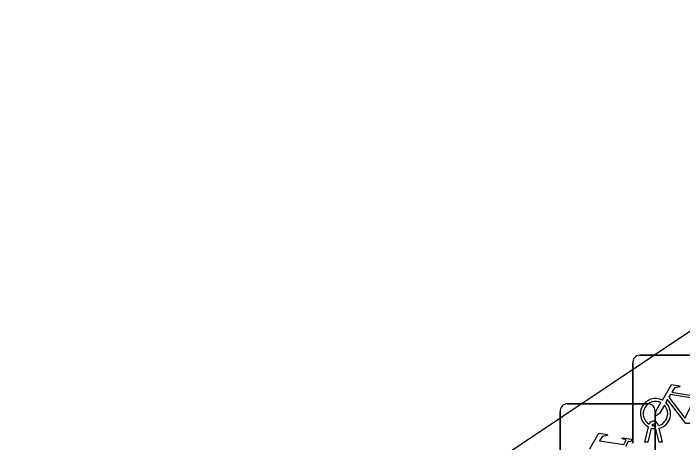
# Model space of a CAD drawing. Extents: x 161087 to 161922, y 382574 to 383873.
# Drawn here: x 161710.99 to 161718.03, y 383040.9 to 383045.42 of the extents above; entities that cross this region are included whole.
import ezdxf

# ---------------------------------------------------------------- set-up
doc = ezdxf.new("R2010")
doc.units = 0
doc.layers.add('IMGEO_Fietsenrek', color=7, linetype='Continuous')
doc.layers.add('IMGEO_Rijbaan_lokaal_open', color=7, linetype='Continuous')

msp = doc.modelspace()

# ---------------------------------------------------------------- linework, layer by layer
at = {"layer": 'IMGEO_Fietsenrek'}
for p, q in [((161717.5809, 383041.8215), (161718.4218, 383041.8215)), ((161718.4218, 383041.8215), (161717.5809, 383041.8215)), ((161717.5065, 383040.8969), (161717.5065, 383041.7378)), ((161717.5065, 383041.7378), (161717.5065, 383040.8969)), ((161716.8189, 383041.3105), (161717.6598, 383041.3105)), ((161717.6598, 383041.3105), (161716.8189, 383041.3105)), ((161716.7445, 383040.3859), (161716.7445, 383041.2268)), ((161716.7445, 383041.2268), (161716.7445, 383040.3859)), ((161717.7435, 383041.2361), (161717.7435, 383040.3952)), ((161717.7435, 383040.3952), (161717.7435, 383041.2361)), ((161717.6335, 383040.9063), (161717.6718, 383041.0663)), ((161717.7022, 383041.0541), (161717.6669, 383040.9063)), ((161717.7439, 383041.0779), (161717.7429, 383041.0822)), ((161717.785, 383040.9063), (161717.7511, 383041.048)), ((161717.7746, 383041.0894), (161717.7764, 383041.0815)), ((161717.7834, 383041.0523), (161717.8184, 383040.9063)), ((161717.6669, 383040.9063), (161717.6335, 383040.9063)), ((161717.8184, 383040.9063), (161717.785, 383040.9063))]:
    msp.add_line(p, q, dxfattribs=at)
for points in [[(161717.8191, 383041.3482), (161717.9138, 383041.5117), (161718, 383041.4979), (161718.0017, 383041.4892), (161717.9456, 383041.4783), (161717.9194, 383041.433), (161718.1746, 383041.3922)], [(161718.1617, 383041.367), (161717.9049, 383041.408), (161717.8882, 383041.3792), (161718.0552, 383041.1589), (161718.1617, 383041.367)], [(161718.1148, 383041.1035), (161718.0651, 383041.1036), (161717.8744, 383041.3553), (161717.8554, 383041.3225)], [(161717.8398, 383041.2957), (161717.7882, 383041.2065), (161717.7483, 383041.1805), (161717.7495, 383041.228), (161717.804, 383041.3222)], [(161717.0571, 383040.8372), (161717.1518, 383041.0007), (161717.238, 383040.9869), (161717.2397, 383040.9782), (161717.1836, 383040.9673), (161717.1574, 383040.922), (161717.4126, 383040.8812)], [(161717.4126, 383040.8812), (161717.4376, 383040.93), (161717.4325, 383040.934), (161717.4093, 383040.9377), (161717.3966, 383040.9452), (161717.3956, 383040.9483), (161717.3978, 383040.9529), (161717.4926, 383040.9378), (161717.4949, 383040.9275), (161717.4855, 383040.9151), (161717.4731, 383040.9087), (161717.4586, 383040.9149), (161717.4312, 383040.8602)]]:
    msp.add_lwpolyline(points, dxfattribs=at)
for centre, radius, start, end in [((161717.5842, 383041.7436), 0.0779, 92.4484, 184.28452), ((161717.5842, 383041.7436), 0.0779, 92.4484, 184.28452), ((161717.7461, 383041.2069), 0.159, 62.67661, 242.13685), ((161717.7461, 383041.2069), 0.129, 63.31916, 238.90302), ((161716.8222, 383041.2326), 0.0779, 92.4484, 184.28452), ((161716.8222, 383041.2326), 0.0779, 92.4484, 184.28452), ((161717.6656, 383041.2328), 0.0779, 2.4484, 94.28452), ((161717.6656, 383041.2328), 0.0779, 2.4484, 94.28452), ((161717.7461, 383041.2069), 0.129, 283.60429, 43.43025), ((161717.7461, 383041.2069), 0.159, 283.5766, 46.60424), ((161717.7259, 383041.0783), 0.0499, 12.8025, 158.69338), ((161717.7461, 383041.2069), 0.159, 253.99666, 271.78671), ((161717.7259, 383041.0783), 0.0174, 12.8025, 163.45023), ((161717.7461, 383041.2069), 0.129, 253.41502, 269.02044)]:
    msp.add_arc(centre, radius, start, end, dxfattribs=at)
at = {"layer": 'IMGEO_Rijbaan_lokaal_open'}
msp.add_lwpolyline([(161705.429, 383033.59), (161728.12, 383048.78), (161729.831, 383049.954)], dxfattribs=at)

doc.saveas('drawing.dxf')
